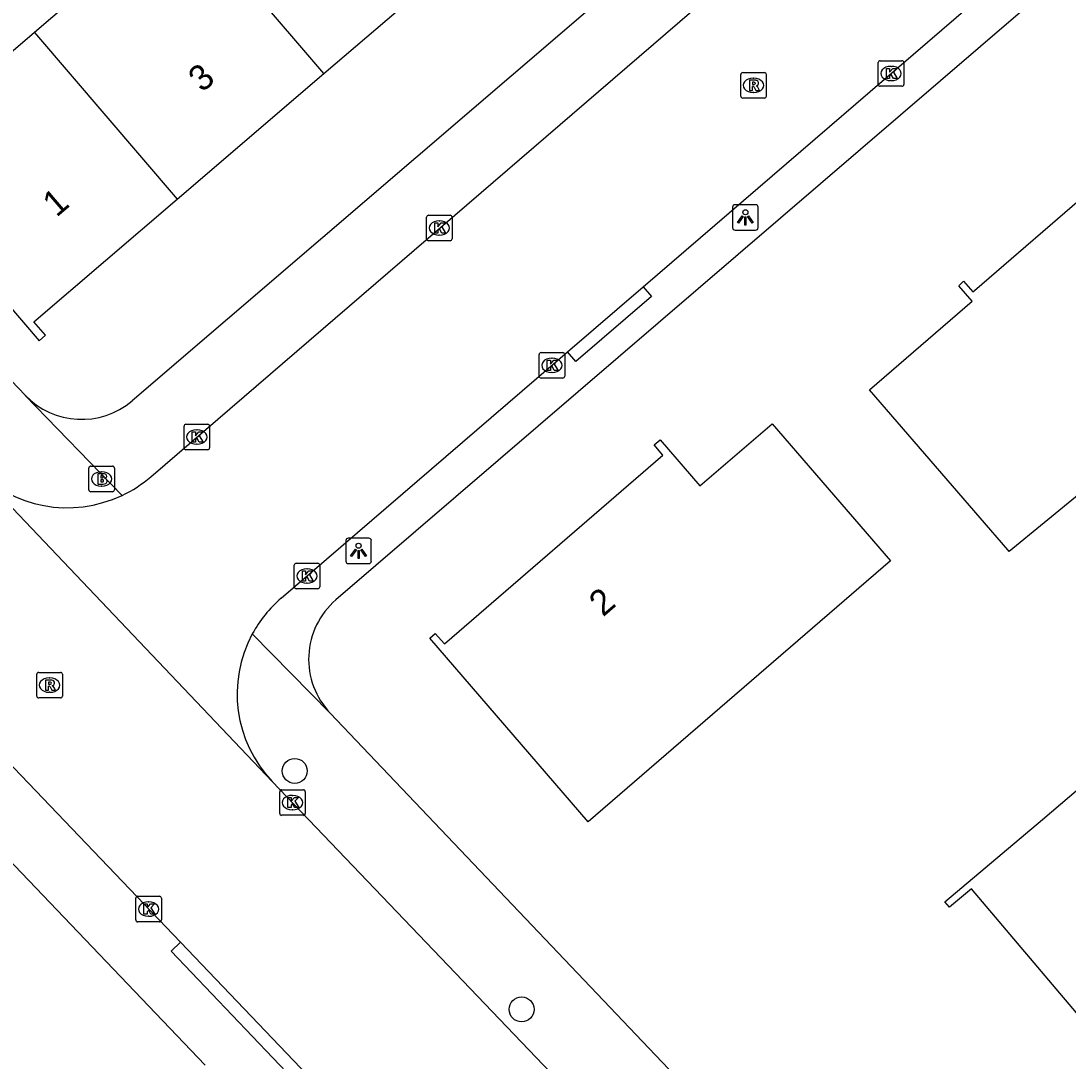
# Model space of a CAD drawing. Extents: x 159353 to 160616, y 385893 to 387321.
# Drawn here: x 160055.49 to 160096.48, y 386411.93 to 386452.66 of the extents above; entities that cross this region are included whole.
import ezdxf

# ---------------------------------------------------------------- set-up
doc = ezdxf.new("R2010")
doc.units = 0
for name, color, linetype in [('IMGEO_Boom', 7, 'Continuous'), ('IMGEO_Brandkraan', 7, 'Continuous'), ('IMGEO_Kolk', 7, 'Continuous'), ('IMGEO_Lichtpunt', 7, 'Continuous'), ('IMGEO_Pand', 7, 'Continuous'), ('IMGEO_Pand_nummerreeks', 7, 'Continuous'), ('IMGEO_Rijbaan_lokaal_open', 7, 'Continuous'), ('IMGEO_Rioolput', 7, 'Continuous'), ('IMGEO_Voetpad_open', 7, 'Continuous')]:
    doc.layers.add(name, color=color, linetype=linetype)

msp = doc.modelspace()

# ---------------------------------------------------------------- linework, layer by layer
at = {"layer": 'IMGEO_Boom'}
for centre in [(160066.209, 386423.295), (160075.091, 386413.958)]:
    msp.add_circle(centre, 0.489, dxfattribs=at)
at = {"layer": 'IMGEO_Brandkraan'}
for p, q in [((160058.147, 386434.302), (160058.147, 386435.154)), ((160058.222, 386435.228), (160059.074, 386435.228)), ((160058.635, 386435.008), (160058.66, 386435.008)), ((160059.148, 386435.154), (160059.148, 386434.302)), ((160059.074, 386434.228), (160058.222, 386434.228)), ((160058.658, 386434.448), (160058.633, 386434.448))]:
    msp.add_line(p, q, dxfattribs=at)
for points in [[(160058.147, 386434.302), (160058.147, 386435.154)], [(160058.222, 386435.228), (160059.074, 386435.228)], [(160058.495, 386434.928), (160058.495, 386434.528), (160058.708, 386434.528)], [(160058.726, 386434.928), (160058.495, 386434.928)], [(160059.148, 386435.154), (160059.148, 386434.302)], [(160058.674, 386434.847), (160058.62, 386434.847), (160058.62, 386434.771)], [(160058.62, 386434.771), (160058.673, 386434.771)], [(160058.682, 386434.695), (160058.62, 386434.695), (160058.62, 386434.614)], [(160058.62, 386434.614), (160058.682, 386434.614)], [(160059.074, 386434.228), (160058.222, 386434.228)]]:
    msp.add_lwpolyline(points, dxfattribs=at)
for centre, radius, start, end in [((160058.224, 386435.152), 0.0765, 91.552, 178.448), ((160058.224, 386435.152), 0.0765, 91.552, 178.448), ((160058.73, 386434.783), 0.145, 59.4692, 91.5367), ((160058.755, 386434.83), 0.0922, 285.5137, 58.1501), ((160059.072, 386435.152), 0.0765, 1.552, 88.448), ((160059.072, 386435.152), 0.0765, 1.552, 88.448), ((160058.675, 386434.809), 0.0379, 267.8285, 90.9355), ((160058.683, 386434.654), 0.0404, 269.8759, 90.5077), ((160058.714, 386434.779), 0.251, 268.6676, 293.5347), ((160058.76, 386434.638), 0.105, 301.3115, 78.989), ((160058.224, 386434.304), 0.0765, 181.552, 268.448), ((160058.224, 386434.304), 0.0765, 181.552, 268.448), ((160059.072, 386434.304), 0.0765, 271.552, 358.448), ((160059.072, 386434.304), 0.0765, 271.552, 358.448)]:
    msp.add_arc(centre, radius, start, end, dxfattribs=at)
for centre, major_axis, ratio, start_param, end_param in [((160058.634, 386434.728), (-0.387, 0.002), 0.722429, 4.712389, 7.853982), ((160058.659, 386434.728), (-0.39, 0.002), 0.717154, 1.570796, 4.712389)]:
    msp.add_ellipse(centre, major_axis=major_axis, ratio=ratio, start_param=start_param, end_param=end_param, dxfattribs=at)
at = {"layer": 'IMGEO_Kolk'}
for p, q in [((160089.054, 386450.177), (160089.054, 386451.029)), ((160089.129, 386451.103), (160089.981, 386451.103)), ((160089.542, 386450.883), (160089.567, 386450.883)), ((160090.055, 386451.029), (160090.055, 386450.177)), ((160089.981, 386450.103), (160089.129, 386450.103)), ((160089.565, 386450.323), (160089.54, 386450.323)), ((160071.37, 386444.128), (160071.37, 386444.98)), ((160071.445, 386445.054), (160072.297, 386445.054)), ((160071.858, 386444.834), (160071.883, 386444.834)), ((160072.371, 386444.98), (160072.371, 386444.128)), ((160072.297, 386444.054), (160071.445, 386444.054)), ((160071.881, 386444.274), (160071.856, 386444.274)), ((160075.777, 386438.751), (160075.777, 386439.603)), ((160075.852, 386439.677), (160076.704, 386439.677)), ((160076.265, 386439.457), (160076.29, 386439.457)), ((160076.778, 386439.603), (160076.778, 386438.751)), ((160076.704, 386438.677), (160075.852, 386438.677)), ((160076.288, 386438.897), (160076.263, 386438.897)), ((160061.874, 386435.944), (160061.874, 386436.796)), ((160061.949, 386436.87), (160062.801, 386436.87)), ((160062.362, 386436.65), (160062.387, 386436.65)), ((160062.875, 386436.796), (160062.875, 386435.944)), ((160062.385, 386436.09), (160062.36, 386436.09)), ((160062.801, 386435.87), (160061.949, 386435.87)), ((160066.189, 386430.501), (160066.189, 386431.353)), ((160066.264, 386431.427), (160067.116, 386431.427)), ((160066.677, 386431.207), (160066.702, 386431.207)), ((160067.19, 386431.353), (160067.19, 386430.501)), ((160067.116, 386430.427), (160066.264, 386430.427)), ((160066.7, 386430.647), (160066.675, 386430.647)), ((160065.619, 386421.63), (160065.619, 386422.482)), ((160065.694, 386422.556), (160066.546, 386422.556)), ((160066.107, 386422.336), (160066.132, 386422.336)), ((160066.62, 386422.482), (160066.62, 386421.63)), ((160066.13, 386421.776), (160066.105, 386421.776)), ((160066.546, 386421.556), (160065.694, 386421.556)), ((160059.986, 386417.458), (160059.986, 386418.31)), ((160060.061, 386418.384), (160060.913, 386418.384)), ((160060.474, 386418.164), (160060.499, 386418.164)), ((160060.987, 386418.31), (160060.987, 386417.458)), ((160060.913, 386417.384), (160060.061, 386417.384)), ((160060.497, 386417.604), (160060.472, 386417.604))]:
    msp.add_line(p, q, dxfattribs=at)
for points in [[(160089.054, 386450.177), (160089.054, 386451.029)], [(160089.129, 386451.103), (160089.981, 386451.103)], [(160090.055, 386451.029), (160090.055, 386450.177)], [(160089.375, 386450.803), (160089.498, 386450.803), (160089.498, 386450.652), (160089.628, 386450.803), (160089.792, 386450.803), (160089.646, 386450.652), (160089.799, 386450.403), (160089.647, 386450.403), (160089.562, 386450.567), (160089.498, 386450.5), (160089.498, 386450.403), (160089.375, 386450.403), (160089.375, 386450.803)], [(160089.981, 386450.103), (160089.129, 386450.103)], [(160071.37, 386444.128), (160071.37, 386444.98)], [(160071.445, 386445.054), (160072.297, 386445.054)], [(160071.691, 386444.754), (160071.814, 386444.754), (160071.814, 386444.603), (160071.944, 386444.754), (160072.108, 386444.754), (160071.962, 386444.603), (160072.115, 386444.354), (160071.963, 386444.354), (160071.878, 386444.518), (160071.814, 386444.451), (160071.814, 386444.354), (160071.691, 386444.354), (160071.691, 386444.754)], [(160072.371, 386444.98), (160072.371, 386444.128)], [(160072.297, 386444.054), (160071.445, 386444.054)], [(160075.777, 386438.751), (160075.777, 386439.603)], [(160075.852, 386439.677), (160076.704, 386439.677)], [(160076.098, 386439.377), (160076.221, 386439.377), (160076.221, 386439.226), (160076.351, 386439.377), (160076.515, 386439.377), (160076.369, 386439.226), (160076.522, 386438.977), (160076.37, 386438.977), (160076.285, 386439.141), (160076.221, 386439.074), (160076.221, 386438.977), (160076.098, 386438.977), (160076.098, 386439.377)], [(160076.778, 386439.603), (160076.778, 386438.751)], [(160076.704, 386438.677), (160075.852, 386438.677)], [(160061.874, 386435.944), (160061.874, 386436.796)], [(160061.949, 386436.87), (160062.801, 386436.87)], [(160062.195, 386436.57), (160062.318, 386436.57), (160062.318, 386436.419), (160062.448, 386436.57), (160062.612, 386436.57), (160062.466, 386436.419), (160062.619, 386436.17), (160062.467, 386436.17), (160062.382, 386436.334), (160062.318, 386436.267), (160062.318, 386436.17), (160062.195, 386436.17), (160062.195, 386436.57)], [(160062.875, 386436.796), (160062.875, 386435.944)], [(160062.801, 386435.87), (160061.949, 386435.87)], [(160066.189, 386430.501), (160066.189, 386431.353)], [(160066.264, 386431.427), (160067.116, 386431.427)], [(160067.19, 386431.353), (160067.19, 386430.501)], [(160066.51, 386431.127), (160066.633, 386431.127), (160066.633, 386430.976), (160066.763, 386431.127), (160066.927, 386431.127), (160066.781, 386430.976), (160066.934, 386430.727), (160066.782, 386430.727), (160066.697, 386430.891), (160066.633, 386430.824), (160066.633, 386430.727), (160066.51, 386430.727), (160066.51, 386431.127)], [(160067.116, 386430.427), (160066.264, 386430.427)], [(160065.619, 386421.63), (160065.619, 386422.482)], [(160065.694, 386422.556), (160066.546, 386422.556)], [(160065.94, 386422.256), (160066.063, 386422.256), (160066.063, 386422.105), (160066.193, 386422.256), (160066.357, 386422.256), (160066.211, 386422.105), (160066.364, 386421.856), (160066.212, 386421.856), (160066.127, 386422.02), (160066.063, 386421.953), (160066.063, 386421.856), (160065.94, 386421.856), (160065.94, 386422.256)], [(160066.62, 386422.482), (160066.62, 386421.63)], [(160066.546, 386421.556), (160065.694, 386421.556)], [(160059.986, 386417.458), (160059.986, 386418.31)], [(160060.061, 386418.384), (160060.913, 386418.384)], [(160060.307, 386418.084), (160060.43, 386418.084), (160060.43, 386417.933), (160060.56, 386418.084), (160060.724, 386418.084), (160060.578, 386417.933), (160060.731, 386417.684), (160060.579, 386417.684), (160060.494, 386417.848), (160060.43, 386417.781), (160060.43, 386417.684), (160060.307, 386417.684), (160060.307, 386418.084)], [(160060.987, 386418.31), (160060.987, 386417.458)], [(160060.913, 386417.384), (160060.061, 386417.384)]]:
    msp.add_lwpolyline(points, dxfattribs=at)
for centre, start, end in [((160089.131, 386451.027), 91.552, 178.448), ((160089.131, 386451.027), 91.552, 178.448), ((160089.979, 386451.027), 1.552, 88.448), ((160089.979, 386451.027), 1.552, 88.448), ((160089.131, 386450.179), 181.552, 268.448), ((160089.131, 386450.179), 181.552, 268.448), ((160089.979, 386450.179), 271.552, 358.448), ((160089.979, 386450.179), 271.552, 358.448), ((160071.447, 386444.978), 91.552, 178.448), ((160071.447, 386444.978), 91.552, 178.448), ((160072.295, 386444.978), 1.552, 88.448), ((160072.295, 386444.978), 1.552, 88.448), ((160071.447, 386444.13), 181.552, 268.448), ((160071.447, 386444.13), 181.552, 268.448), ((160072.295, 386444.13), 271.552, 358.448), ((160072.295, 386444.13), 271.552, 358.448), ((160075.854, 386439.601), 91.552, 178.448), ((160075.854, 386439.601), 91.552, 178.448), ((160076.702, 386439.601), 1.552, 88.448), ((160076.702, 386439.601), 1.552, 88.448), ((160075.854, 386438.753), 181.552, 268.448), ((160075.854, 386438.753), 181.552, 268.448), ((160076.702, 386438.753), 271.552, 358.448), ((160076.702, 386438.753), 271.552, 358.448), ((160061.951, 386436.794), 91.552, 178.448), ((160061.951, 386436.794), 91.552, 178.448), ((160062.799, 386436.794), 1.552, 88.448), ((160062.799, 386436.794), 1.552, 88.448), ((160061.951, 386435.946), 181.552, 268.448), ((160061.951, 386435.946), 181.552, 268.448), ((160062.799, 386435.946), 271.552, 358.448), ((160062.799, 386435.946), 271.552, 358.448), ((160066.266, 386431.351), 91.552, 178.448), ((160066.266, 386431.351), 91.552, 178.448), ((160067.114, 386431.351), 1.552, 88.448), ((160067.114, 386431.351), 1.552, 88.448), ((160066.266, 386430.503), 181.552, 268.448), ((160066.266, 386430.503), 181.552, 268.448), ((160067.114, 386430.503), 271.552, 358.448), ((160067.114, 386430.503), 271.552, 358.448), ((160065.696, 386422.48), 91.552, 178.448), ((160065.696, 386422.48), 91.552, 178.448), ((160066.544, 386422.48), 1.552, 88.448), ((160066.544, 386422.48), 1.552, 88.448), ((160065.696, 386421.632), 181.552, 268.448), ((160065.696, 386421.632), 181.552, 268.448), ((160066.544, 386421.632), 271.552, 358.448), ((160066.544, 386421.632), 271.552, 358.448), ((160060.063, 386418.308), 91.552, 178.448), ((160060.063, 386418.308), 91.552, 178.448), ((160060.911, 386418.308), 1.552, 88.448), ((160060.911, 386418.308), 1.552, 88.448), ((160060.063, 386417.46), 181.552, 268.448), ((160060.063, 386417.46), 181.552, 268.448), ((160060.911, 386417.46), 271.552, 358.448), ((160060.911, 386417.46), 271.552, 358.448)]:
    msp.add_arc(centre, 0.0765, start, end, dxfattribs=at)
for centre, major_axis, ratio, start_param, end_param in [((160089.541, 386450.603), (-0.387, 0.002), 0.722429, 4.712389, 7.853982), ((160089.566, 386450.603), (-0.39, 0.002), 0.717154, 1.570796, 4.712389), ((160071.857, 386444.554), (-0.387, 0.002), 0.722429, 4.712389, 7.853982), ((160071.882, 386444.554), (-0.39, 0.002), 0.717154, 1.570796, 4.712389), ((160076.264, 386439.177), (-0.387, 0.002), 0.722429, 4.712389, 7.853982), ((160076.289, 386439.177), (-0.39, 0.002), 0.717154, 1.570796, 4.712389), ((160062.361, 386436.37), (-0.387, 0.002), 0.722429, 4.712389, 7.853982), ((160062.386, 386436.37), (-0.39, 0.002), 0.717154, 1.570796, 4.712389), ((160066.676, 386430.927), (-0.387, 0.002), 0.722429, 4.712389, 7.853982), ((160066.701, 386430.927), (-0.39, 0.002), 0.717154, 1.570796, 4.712389), ((160066.106, 386422.056), (-0.387, 0.002), 0.722429, 4.712389, 7.853982), ((160066.131, 386422.056), (-0.39, 0.002), 0.717154, 1.570796, 4.712389), ((160060.473, 386417.884), (-0.387, 0.002), 0.722429, 4.712389, 7.853982), ((160060.498, 386417.884), (-0.39, 0.002), 0.717154, 1.570796, 4.712389)]:
    msp.add_ellipse(centre, major_axis=major_axis, ratio=ratio, start_param=start_param, end_param=end_param, dxfattribs=at)
at = {"layer": 'IMGEO_Lichtpunt'}
for p, q in [((160083.352, 386445.371), (160083.352, 386444.564)), ((160083.352, 386445.371), (160083.352, 386444.564)), ((160084.254, 386445.466), (160083.446, 386445.466)), ((160084.254, 386445.466), (160083.446, 386445.466)), ((160084.348, 386444.564), (160084.348, 386445.371)), ((160084.348, 386444.564), (160084.348, 386445.371)), ((160083.446, 386444.47), (160084.254, 386444.47)), ((160083.446, 386444.47), (160084.254, 386444.47)), ((160069.113, 386432.409), (160068.305, 386432.409)), ((160069.113, 386432.409), (160068.305, 386432.409)), ((160068.211, 386432.314), (160068.211, 386431.507)), ((160068.211, 386432.314), (160068.211, 386431.507)), ((160069.207, 386431.507), (160069.207, 386432.314)), ((160069.207, 386431.507), (160069.207, 386432.314)), ((160068.305, 386431.413), (160069.113, 386431.413)), ((160068.305, 386431.413), (160069.113, 386431.413))]:
    msp.add_line(p, q, dxfattribs=at)
for points in [[(160083.726, 386445.035), (160083.765, 386445.007), (160083.577, 386444.745), (160083.539, 386444.772), (160083.726, 386445.035)], [(160083.828, 386444.987), (160083.875, 386444.987), (160083.875, 386444.665), (160083.828, 386444.665), (160083.828, 386444.987)], [(160083.938, 386445.007), (160083.976, 386445.034), (160084.163, 386444.772), (160084.124, 386444.744), (160083.938, 386445.007)], [(160068.585, 386431.978), (160068.624, 386431.95), (160068.436, 386431.688), (160068.398, 386431.715), (160068.585, 386431.978)], [(160068.687, 386431.93), (160068.734, 386431.93), (160068.734, 386431.608), (160068.687, 386431.608), (160068.687, 386431.93)], [(160068.797, 386431.95), (160068.835, 386431.977), (160069.022, 386431.715), (160068.983, 386431.687), (160068.797, 386431.95)]]:
    msp.add_lwpolyline(points, dxfattribs=at)
for centre in [(160083.851, 386445.169), (160068.71, 386432.112)]:
    msp.add_circle(centre, 0.0994, dxfattribs=at)
for centre, start, end in [((160083.446, 386445.371), 90, 180), ((160083.446, 386445.371), 90, 180), ((160084.254, 386445.371), 0, 90), ((160084.254, 386445.371), 0, 90), ((160083.446, 386444.564), 180, 270), ((160083.446, 386444.564), 180, 270), ((160084.254, 386444.564), 270, 0), ((160084.254, 386444.564), 270, 360), ((160068.305, 386432.314), 90, 180), ((160068.305, 386432.314), 90, 180), ((160069.113, 386432.314), 0, 90), ((160069.113, 386432.314), 0, 90), ((160068.305, 386431.507), 180, 270), ((160068.305, 386431.507), 180, 270), ((160069.113, 386431.507), 270, 0), ((160069.113, 386431.507), 270, 360)]:
    msp.add_arc(centre, 0.0946, start, end, dxfattribs=at)
at = {"layer": 'IMGEO_Pand'}
for points in [[(160061.761, 386457.132), (160056.016, 386452.213)], [(160067.354, 386450.6), (160061.761, 386457.132)], [(160067.354, 386450.6), (160073.098, 386455.518)], [(160056.016, 386452.213), (160054.243, 386450.695), (160050.444, 386447.443), (160050.031, 386447.925), (160049.741, 386447.676), (160056.199, 386440.134), (160056.452, 386440.351), (160056, 386440.878), (160061.609, 386445.68)], [(160056.016, 386452.213), (160061.609, 386445.68)], [(160061.609, 386445.68), (160067.354, 386450.6)], [(160108.835, 386447.015), (160110.158, 386445.479), (160098.284, 386435.257), (160094.179, 386431.892), (160094.132, 386431.946), (160088.713, 386438.221), (160092.73, 386441.687), (160092.206, 386442.292), (160092.393, 386442.477), (160092.762, 386442.05), (160092.825, 386442.105), (160097.504, 386446.153), (160101.336, 386449.468), (160100.947, 386449.918), (160101.165, 386450.106), (160102.695, 386448.328), (160105.573, 386450.805), (160108.835, 386447.015)], [(160077.696, 386421.307), (160071.492, 386428.488), (160071.713, 386428.679), (160072.067, 386428.271), (160080.621, 386435.66), (160080.277, 386436.058), (160080.512, 386436.261), (160082.074, 386434.453), (160084.895, 386436.89), (160089.53, 386431.524), (160077.696, 386421.307)], [(160103.688, 386407.835), (160101.262, 386410.702), (160099.395, 386409.122), (160099.177, 386409.38), (160099.992, 386410.07), (160092.701, 386418.683), (160091.842, 386417.955), (160091.664, 386418.165), (160095.481, 386421.396), (160098.568, 386424.01), (160106.213, 386414.98), (160106.626, 386415.329), (160109.095, 386412.412), (160103.688, 386407.835)]]:
    msp.add_lwpolyline(points, dxfattribs=at)
at = {"layer": 'IMGEO_Rijbaan_lokaal_open'}
for points in [[(160060.57, 386434.813), (160096.752, 386465.97), (160125.115, 386490.269), (160129.097, 386493.714), (160129.239, 386493.827)], [(160061.731, 386416.584), (160044.724, 386434.375), (160023.271, 386456.824), (160008.562, 386472.269), (160002.196, 386478.595)], [(160079.849, 386442.253), (160095.477, 386455.701)], [(160076.889, 386439.705), (160079.849, 386442.253)], [(160065.675, 386430.056), (160076.889, 386439.705)], [(160053.676, 386435.154), (160053.677, 386435.138), (160065.32, 386422.878), (160065.327, 386422.882)], [(160088.285, 386399.017), (160076.236, 386411.478), (160065.327, 386422.882)], [(160061.731, 386416.584), (160068.108, 386409.914)]]:
    msp.add_lwpolyline(points, dxfattribs=at)
for centre, radius, start, end in [((160057.302, 386438.607), 5.007, 223.6015, 295.375), ((160057.336, 386438.556), 4.947, 295.2732, 310.8248), ((160068.875, 386426.326), 4.915, 130.6307, 151.7011), ((160068.901, 386426.304), 4.948, 151.6168, 223.7505)]:
    msp.add_arc(centre, radius, start, end, dxfattribs=at)
at = {"layer": 'IMGEO_Rioolput'}
for p, q in [((160083.671, 386449.712), (160083.671, 386450.564)), ((160083.746, 386450.638), (160084.598, 386450.638)), ((160084.672, 386450.564), (160084.672, 386449.712)), ((160084.159, 386450.418), (160084.184, 386450.418)), ((160084.598, 386449.638), (160083.746, 386449.638)), ((160084.182, 386449.858), (160084.157, 386449.858)), ((160056.109, 386426.228), (160056.109, 386427.08)), ((160056.184, 386427.154), (160057.036, 386427.154)), ((160057.11, 386427.08), (160057.11, 386426.228)), ((160056.597, 386426.934), (160056.622, 386426.934)), ((160056.62, 386426.374), (160056.595, 386426.374)), ((160057.036, 386426.154), (160056.184, 386426.154))]:
    msp.add_line(p, q, dxfattribs=at)
for points in [[(160083.671, 386449.712), (160083.671, 386450.564)], [(160083.746, 386450.638), (160084.598, 386450.638)], [(160084.672, 386450.564), (160084.672, 386449.712)], [(160084.26, 386450.336), (160084.008, 386450.338), (160084.008, 386449.938)], [(160084.008, 386449.938), (160084.132, 386449.938), (160084.132, 386450.1), (160084.143, 386450.1)], [(160084.186, 386450.257), (160084.132, 386450.257), (160084.132, 386450.176)], [(160084.132, 386450.176), (160084.184, 386450.176)], [(160084.19, 386450.071), (160084.261, 386449.938), (160084.401, 386449.938), (160084.336, 386450.064)], [(160084.598, 386449.638), (160083.746, 386449.638)], [(160056.109, 386426.228), (160056.109, 386427.08)], [(160056.184, 386427.154), (160057.036, 386427.154)], [(160057.11, 386427.08), (160057.11, 386426.228)], [(160056.698, 386426.852), (160056.446, 386426.854), (160056.446, 386426.454)], [(160056.624, 386426.773), (160056.57, 386426.773), (160056.57, 386426.692)], [(160056.57, 386426.692), (160056.622, 386426.692)], [(160056.446, 386426.454), (160056.57, 386426.454), (160056.57, 386426.616), (160056.581, 386426.616)], [(160056.628, 386426.587), (160056.699, 386426.454), (160056.839, 386426.454), (160056.774, 386426.58)], [(160057.036, 386426.154), (160056.184, 386426.154)]]:
    msp.add_lwpolyline(points, dxfattribs=at)
for centre, radius, start, end in [((160083.748, 386450.562), 0.0765, 91.552, 178.448), ((160083.748, 386450.562), 0.0765, 91.552, 178.448), ((160084.596, 386450.562), 0.0765, 1.552, 88.448), ((160084.596, 386450.562), 0.0765, 1.552, 88.448), ((160084.142, 386450.047), 0.0533, 26.0293, 88.6989), ((160084.168, 386450.365), 0.19, 274.7715, 282.9687), ((160084.192, 386450.161), 0.0964, 77.0061, 93.1865), ((160084.206, 386450.218), 0.0378, 276.6634, 79.6772), ((160084.259, 386450.226), 0.109, 350.3612, 89.416), ((160084.257, 386450.226), 0.112, 277.5842, 350.9817), ((160084.241, 386450.011), 0.108, 29.5134, 73.7905), ((160083.748, 386449.714), 0.0765, 181.552, 268.448), ((160083.748, 386449.714), 0.0765, 181.552, 268.448), ((160084.596, 386449.714), 0.0765, 271.552, 358.448), ((160084.596, 386449.714), 0.0765, 271.552, 358.448), ((160056.186, 386427.078), 0.0765, 91.552, 178.448), ((160056.186, 386427.078), 0.0765, 91.552, 178.448), ((160057.034, 386427.078), 0.0765, 1.552, 88.448), ((160057.034, 386427.078), 0.0765, 1.552, 88.448), ((160056.606, 386426.881), 0.19, 274.7715, 282.9687), ((160056.63, 386426.677), 0.0964, 77.0061, 93.1865), ((160056.644, 386426.734), 0.0378, 276.6634, 79.6772), ((160056.697, 386426.742), 0.109, 350.3612, 89.416), ((160056.695, 386426.742), 0.112, 277.5842, 350.9817), ((160056.58, 386426.563), 0.0533, 26.0293, 88.6989), ((160056.679, 386426.527), 0.108, 29.5134, 73.7905), ((160056.186, 386426.23), 0.0765, 181.552, 268.448), ((160056.186, 386426.23), 0.0765, 181.552, 268.448), ((160057.034, 386426.23), 0.0765, 271.552, 358.448), ((160057.034, 386426.23), 0.0765, 271.552, 358.448)]:
    msp.add_arc(centre, radius, start, end, dxfattribs=at)
for centre, major_axis, ratio, start_param, end_param in [((160084.158, 386450.138), (-0.387, 0.002), 0.722429, 4.712389, 7.853982), ((160084.183, 386450.138), (-0.39, 0.002), 0.717154, 1.570796, 4.712389), ((160056.596, 386426.654), (-0.387, 0.002), 0.722429, 4.712389, 7.853982), ((160056.621, 386426.654), (-0.39, 0.002), 0.717154, 1.570796, 4.712389)]:
    msp.add_ellipse(centre, major_axis=major_axis, ratio=ratio, start_param=start_param, end_param=end_param, dxfattribs=at)
at = {"layer": 'IMGEO_Voetpad_open'}
for points in [[(160134.14, 386486.937), (160067.822, 386429.99)], [(160000, 386477.455), (160062.705, 386411.774)], [(160089.518, 386463.219), (160059.841, 386437.791)], [(160055.653, 386438.003), (160040.529, 386453.866)], [(160079.849, 386442.253), (160080.18, 386441.865), (160077.21, 386439.329), (160076.889, 386439.705)], [(160055.653, 386438.003), (160055.651, 386437.991), (160059.448, 386434.083)], [(160064.548, 386428.656), (160067.602, 386425.553)], [(160067.602, 386425.553), (160093.335, 386398.496)], [(160068.108, 386409.914), (160067.733, 386409.558), (160061.369, 386416.24), (160061.731, 386416.584)]]:
    msp.add_lwpolyline(points, dxfattribs=at)
for centre, radius, start, end in [((160057.859, 386440.109), 3.05, 223.6697, 310.5345), ((160069.814, 386427.667), 3.06, 130.6236, 223.6992)]:
    msp.add_arc(centre, radius, start, end, dxfattribs=at)

# ---------------------------------------------------------------- texts
at = {"layer": 'IMGEO_Pand_nummerreeks'}
for s, rotation, p in [('3', 40.5699, (160062.585, 386449.834)), ('1', 40.5699, (160056.881, 386444.949)), ('2', 40.8207, (160078.278, 386429.302))]:
    msp.add_text(s, height=1, rotation=rotation, dxfattribs=at).set_placement(p)

doc.saveas('drawing.dxf')
